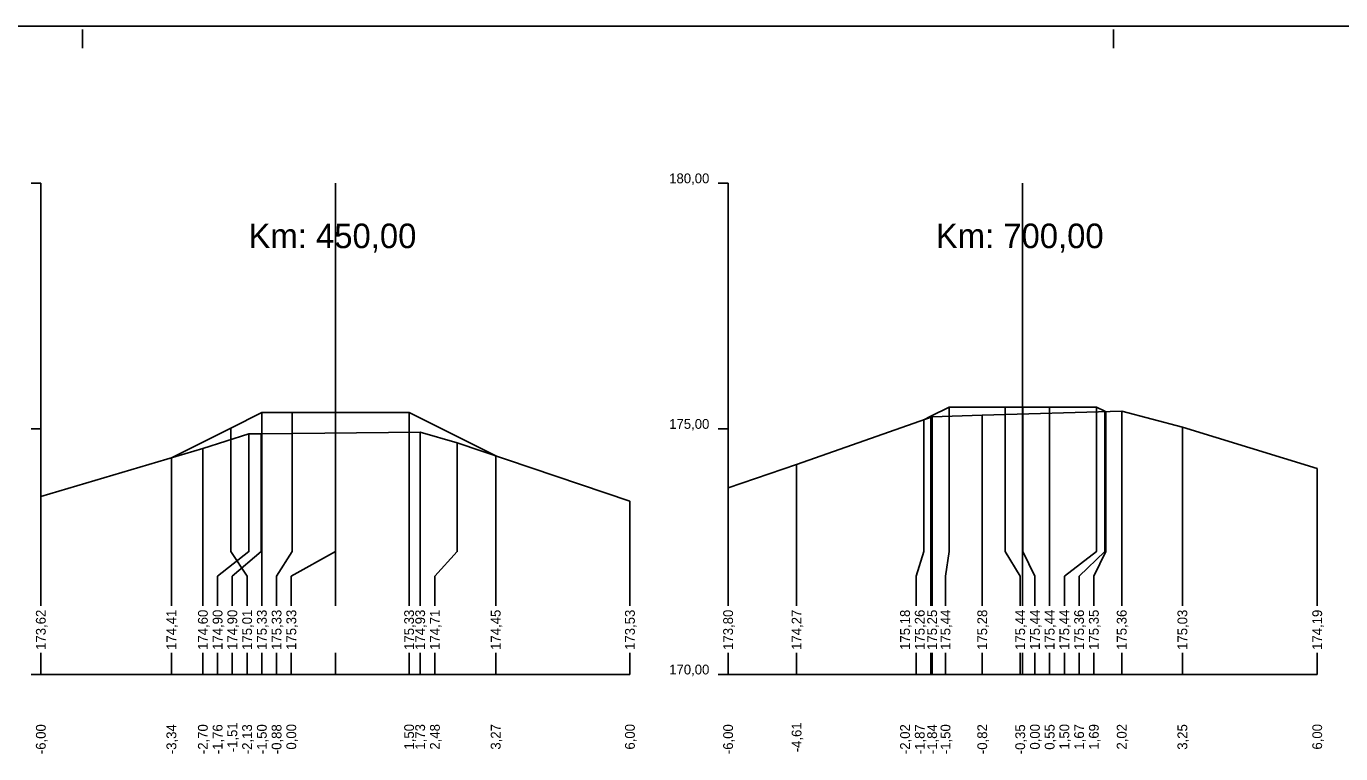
# Model space of a CAD drawing. Extents: x -614174 to -599765, y -1185887 to -1181080.
# Drawn here: x -608795.12 to -608768.35, y -1184468.1 to -1184453.29 of the extents above; entities that cross this region are included whole.
import ezdxf

# ---------------------------------------------------------------- set-up
doc = ezdxf.new("R2010")
doc.units = 0
for name, color, linetype in [('11', 7, 'Continuous'), ('16', 7, 'Continuous'), ('21', 7, 'Continuous'), ('28', 7, 'Continuous'), ('59', 7, 'Continuous'), ('8', 7, 'Continuous'), ('návrh', 7, 'Continuous')]:
    doc.layers.add(name, color=color, linetype=linetype)

msp = doc.modelspace()

# ---------------------------------------------------------------- linework, layer by layer
for points in [[(-608792.165, -1184462.077), (-608790.957, -1184461.473), (-608790.323, -1184461.156), (-608789.708, -1184461.156), (-608788.823, -1184461.156), (-608787.323, -1184461.156), (-608785.559, -1184462.037)], [(-608790.323, -1184461.156), (-608790.323, -1184461.156), (-608790.323, -1184461.156)], [(-608788.823, -1184461.156), (-608788.823, -1184461.156), (-608788.823, -1184461.156)], [(-608787.323, -1184461.156), (-608787.323, -1184461.156), (-608787.323, -1184461.156)], [(-608780.825, -1184462.689), (-608779.43, -1184462.215), (-608776.669, -1184461.241), (-608775.648, -1184461.205), (-608772.807, -1184461.129), (-608771.571, -1184461.453), (-608768.825, -1184462.293)], [(-608776.84, -1184461.302), (-608776.697, -1184461.23), (-608776.323, -1184461.043), (-608775.18, -1184461.043), (-608774.823, -1184461.043), (-608774.275, -1184461.043), (-608773.323, -1184461.043), (-608773.154, -1184461.128), (-608773.134, -1184461.138)], [(-608776.323, -1184461.043), (-608776.323, -1184461.043), (-608776.323, -1184461.043)], [(-608774.823, -1184461.043), (-608774.823, -1184461.043), (-608774.823, -1184461.043)], [(-608773.323, -1184461.043), (-608773.323, -1184461.043), (-608773.323, -1184461.043)], [(-608776.841, -1184461.302), (-608776.84, -1184461.302), (-608776.84, -1184461.302)], [(-608794.825, -1184462.867), (-608791.524, -1184461.886), (-608790.587, -1184461.586), (-608790.335, -1184461.59), (-608787.098, -1184461.553), (-608786.343, -1184461.774), (-608782.825, -1184462.957)], [(-608792.165, -1184462.077), (-608792.166, -1184462.077), (-608792.166, -1184462.077)]]:
    msp.add_lwpolyline(points)
at = {"layer": '11'}
for points in [[(-608790.323, -1184461.156), (-608790.323, -1184463.987), (-608790.323, -1184464.487), (-608790.323, -1184465.089)], [(-608789.708, -1184461.156), (-608789.708, -1184463.987), (-608790.023, -1184464.487), (-608790.023, -1184465.089)], [(-608788.823, -1184461.156), (-608788.823, -1184463.987), (-608789.723, -1184464.487), (-608789.723, -1184465.089)], [(-608787.323, -1184461.156), (-608787.323, -1184463.987), (-608787.323, -1184464.487), (-608787.323, -1184465.089)], [(-608776.323, -1184461.043), (-608776.323, -1184463.987), (-608776.397, -1184464.487), (-608776.397, -1184465.089)], [(-608775.18, -1184461.043), (-608775.18, -1184463.987), (-608774.875, -1184464.487), (-608774.875, -1184465.089)], [(-608774.823, -1184461.043), (-608774.823, -1184463.987), (-608774.575, -1184464.487), (-608774.575, -1184465.089)], [(-608774.275, -1184461.043), (-608774.275, -1184463.987), (-608774.275, -1184464.487), (-608774.275, -1184465.089)], [(-608773.323, -1184461.043), (-608773.323, -1184463.987), (-608773.975, -1184464.487), (-608773.975, -1184465.089)], [(-608773.154, -1184461.128), (-608773.154, -1184463.987), (-608773.675, -1184464.487), (-608773.675, -1184465.089)], [(-608773.134, -1184461.138), (-608773.134, -1184463.987), (-608773.375, -1184464.487), (-608773.375, -1184465.089)], [(-608772.807, -1184461.129), (-608772.807, -1184463.987), (-608772.807, -1184464.487), (-608772.807, -1184465.089)], [(-608776.84, -1184461.302), (-608776.84, -1184463.987), (-608776.997, -1184464.487), (-608776.997, -1184465.089)], [(-608776.697, -1184461.23), (-608776.697, -1184463.987), (-608776.697, -1184464.487), (-608776.697, -1184465.089)], [(-608776.669, -1184461.241), (-608776.669, -1184463.987), (-608776.669, -1184464.487), (-608776.669, -1184465.089)], [(-608775.648, -1184461.205), (-608775.648, -1184463.987), (-608775.648, -1184464.487), (-608775.648, -1184465.089)], [(-608790.587, -1184461.586), (-608790.587, -1184463.987), (-608791.224, -1184464.487), (-608791.224, -1184465.089)], [(-608790.957, -1184461.473), (-608790.957, -1184463.987), (-608790.623, -1184464.487), (-608790.623, -1184465.089)], [(-608790.335, -1184461.59), (-608790.335, -1184463.987), (-608790.924, -1184464.487), (-608790.924, -1184465.089)], [(-608787.098, -1184461.553), (-608787.098, -1184463.987), (-608787.098, -1184464.487), (-608787.098, -1184465.089)], [(-608771.571, -1184461.453), (-608771.571, -1184463.987), (-608771.571, -1184464.487), (-608771.571, -1184465.089)], [(-608791.524, -1184461.886), (-608791.524, -1184463.987), (-608791.524, -1184464.487), (-608791.524, -1184465.089)], [(-608786.343, -1184461.774), (-608786.343, -1184463.987), (-608786.798, -1184464.487), (-608786.798, -1184465.089)], [(-608792.165, -1184462.077), (-608792.165, -1184463.987), (-608792.165, -1184464.487), (-608792.165, -1184465.089)], [(-608785.559, -1184462.037), (-608785.559, -1184463.987), (-608785.559, -1184464.487), (-608785.559, -1184465.089)], [(-608779.43, -1184462.215), (-608779.43, -1184463.987), (-608779.43, -1184464.487), (-608779.43, -1184465.089)], [(-608768.825, -1184462.293), (-608768.825, -1184463.987), (-608768.825, -1184464.487), (-608768.825, -1184465.089)], [(-608780.825, -1184462.689), (-608780.825, -1184463.987), (-608780.825, -1184464.487), (-608780.825, -1184465.089)], [(-608794.825, -1184462.867), (-608794.825, -1184463.987), (-608794.825, -1184464.487), (-608794.825, -1184465.089)], [(-608782.825, -1184462.957), (-608782.825, -1184463.987), (-608782.825, -1184464.487), (-608782.825, -1184465.089)], [(-608794.825, -1184466.047), (-608794.825, -1184466.487)], [(-608792.165, -1184466.047), (-608792.165, -1184466.487)], [(-608791.524, -1184466.047), (-608791.524, -1184466.487)], [(-608791.224, -1184466.047), (-608791.224, -1184466.487)], [(-608790.924, -1184466.047), (-608790.924, -1184466.487)], [(-608790.623, -1184466.047), (-608790.623, -1184466.487)], [(-608790.323, -1184466.047), (-608790.323, -1184466.487)], [(-608790.023, -1184466.047), (-608790.023, -1184466.487)], [(-608789.723, -1184466.047), (-608789.723, -1184466.487)], [(-608787.323, -1184466.047), (-608787.323, -1184466.487)], [(-608787.098, -1184466.047), (-608787.098, -1184466.487)], [(-608786.798, -1184466.047), (-608786.798, -1184466.487)], [(-608785.559, -1184466.047), (-608785.559, -1184466.487)], [(-608782.825, -1184466.047), (-608782.825, -1184466.487)], [(-608780.825, -1184466.047), (-608780.825, -1184466.487)], [(-608779.43, -1184466.047), (-608779.43, -1184466.487)], [(-608776.997, -1184466.047), (-608776.997, -1184466.487)], [(-608776.697, -1184466.047), (-608776.697, -1184466.487)], [(-608776.669, -1184466.047), (-608776.669, -1184466.487)], [(-608776.397, -1184466.047), (-608776.397, -1184466.487)], [(-608775.648, -1184466.047), (-608775.648, -1184466.487)], [(-608774.875, -1184466.047), (-608774.875, -1184466.487)], [(-608774.575, -1184466.047), (-608774.575, -1184466.487)], [(-608774.275, -1184466.047), (-608774.275, -1184466.487)], [(-608773.975, -1184466.047), (-608773.975, -1184466.487)], [(-608773.675, -1184466.047), (-608773.675, -1184466.487)], [(-608773.375, -1184466.047), (-608773.375, -1184466.487)], [(-608772.807, -1184466.047), (-608772.807, -1184466.487)], [(-608771.571, -1184466.047), (-608771.571, -1184466.487)], [(-608768.825, -1184466.047), (-608768.825, -1184466.487)]]:
    msp.add_lwpolyline(points, dxfattribs=at)
at = {"layer": '16'}
for p, q in [((-608794.825, -1184466.487), (-608782.825, -1184466.487)), ((-608780.825, -1184466.487), (-608768.825, -1184466.487))]:
    msp.add_line(p, q, dxfattribs=at)
for points in [[(-608773.134, -1184461.138), (-608773.134, -1184461.138), (-608773.134, -1184461.138)], [(-608785.559, -1184462.037), (-608785.559, -1184462.037), (-608785.558, -1184462.037)]]:
    msp.add_lwpolyline(points, dxfattribs=at)
at = {"layer": '21'}
for p, q in [((-608795.025, -1184456.487), (-608794.825, -1184456.487)), ((-608781.025, -1184456.487), (-608780.825, -1184456.487)), ((-608795.025, -1184461.487), (-608794.825, -1184461.487)), ((-608781.025, -1184461.487), (-608780.825, -1184461.487)), ((-608795.025, -1184466.487), (-608794.825, -1184466.487)), ((-608781.025, -1184466.487), (-608780.825, -1184466.487))]:
    msp.add_line(p, q, dxfattribs=at)
at = {"layer": '28'}
for p, q in [((-608788.825, -1184465.089), (-608788.825, -1184456.487)), ((-608774.825, -1184465.089), (-608774.825, -1184456.487)), ((-608788.825, -1184466.487), (-608788.825, -1184466.047)), ((-608774.825, -1184466.487), (-608774.825, -1184466.047))]:
    msp.add_line(p, q, dxfattribs=at)
at = {"layer": '8'}
for p, q in [((-608794.825, -1184465.089), (-608794.825, -1184456.487)), ((-608780.825, -1184465.089), (-608780.825, -1184456.487)), ((-608794.825, -1184466.487), (-608794.825, -1184466.047)), ((-608780.825, -1184466.487), (-608780.825, -1184466.047))]:
    msp.add_line(p, q, dxfattribs=at)
at = {"layer": 'návrh'}
for p, q in [((-608814.975, -1184453.291), (-608730.975, -1184453.291)), ((-608793.975, -1184453.738), (-608793.975, -1184453.357)), ((-608772.975, -1184453.738), (-608772.975, -1184453.357))]:
    msp.add_line(p, q, dxfattribs=at)

# ---------------------------------------------------------------- texts
at = {"layer": '16'}
for s, p in [('173,62', (-608794.725, -1184465.987)), ('174,41', (-608792.065, -1184465.987)), ('174,60', (-608791.424, -1184465.987)), ('174,90', (-608791.124, -1184465.987)), ('174,90', (-608790.824, -1184465.987)), ('175,01', (-608790.523, -1184465.987)), ('175,33', (-608790.223, -1184465.987)), ('175,33', (-608789.923, -1184465.987)), ('175,33', (-608789.623, -1184465.987)), ('175,33', (-608787.223, -1184465.987)), ('174,93', (-608786.998, -1184465.987)), ('174,71', (-608786.698, -1184465.987)), ('174,45', (-608785.459, -1184465.987)), ('173,53', (-608782.725, -1184465.987)), ('173,80', (-608780.725, -1184465.987)), ('174,27', (-608779.33, -1184465.987)), ('175,18', (-608777.121, -1184465.987)), ('175,26', (-608776.821, -1184465.987)), ('175,25', (-608776.569, -1184465.987)), ('175,44', (-608776.297, -1184465.987)), ('175,28', (-608775.548, -1184465.987)), ('175,44', (-608774.775, -1184465.987)), ('175,44', (-608774.475, -1184465.987)), ('175,44', (-608774.175, -1184465.987)), ('175,44', (-608773.875, -1184465.987)), ('175,36', (-608773.575, -1184465.987)), ('175,35', (-608773.275, -1184465.987)), ('175,36', (-608772.707, -1184465.987)), ('175,03', (-608771.471, -1184465.987)), ('174,19', (-608768.725, -1184465.987))]:
    msp.add_text(s, height=0.2, rotation=90, dxfattribs=at).set_placement(p)
at = {"layer": '21'}
for s, p in [('180,00', (-608782.025, -1184456.487)), ('175,00', (-608782.025, -1184461.487)), ('170,00', (-608782.025, -1184466.487))]:
    msp.add_text(s, height=0.2, dxfattribs=at).set_placement(p)
at = {"layer": '28'}
for s, p in [('Km: 450,00', (-608790.594, -1184457.808)), ('Km: 700,00', (-608776.594, -1184457.808))]:
    msp.add_text(s, height=0.5, dxfattribs=at).set_placement(p)
at = {"layer": '59'}
for s, p in [('-6,00', (-608794.725, -1184468.11)), ('-3,34', (-608792.065, -1184468.11)), ('-2,70', (-608791.424, -1184468.11)), ('-1,76', (-608791.124, -1184468.111)), ('-1,51', (-608790.824, -1184468.072)), ('-2,13', (-608790.523, -1184468.111)), ('-1,50', (-608790.223, -1184468.11)), ('-0,88', (-608789.923, -1184468.111)), ('0,00', (-608789.623, -1184468.017)), ('1,50', (-608787.223, -1184468.017)), ('1,73', (-608786.998, -1184468.018)), ('2,48', (-608786.698, -1184468.018)), ('3,27', (-608785.459, -1184468.018)), ('6,00', (-608782.725, -1184468.017)), ('-6,00', (-608780.725, -1184468.11)), ('-4,61', (-608779.33, -1184468.072)), ('-2,02', (-608777.121, -1184468.109)), ('-1,87', (-608776.821, -1184468.111)), ('-1,84', (-608776.569, -1184468.11)), ('-1,50', (-608776.297, -1184468.11)), ('-0,82', (-608775.548, -1184468.109)), ('-0,35', (-608774.775, -1184468.113)), ('0,00', (-608774.475, -1184468.017)), ('0,55', (-608774.175, -1184468.02)), ('1,50', (-608773.875, -1184468.017)), ('1,67', (-608773.575, -1184468.018)), ('1,69', (-608773.275, -1184468.018)), ('2,02', (-608772.707, -1184468.016)), ('3,25', (-608771.471, -1184468.02)), ('6,00', (-608768.725, -1184468.017))]:
    msp.add_text(s, height=0.2, rotation=90, dxfattribs=at).set_placement(p)

doc.saveas('drawing.dxf')
